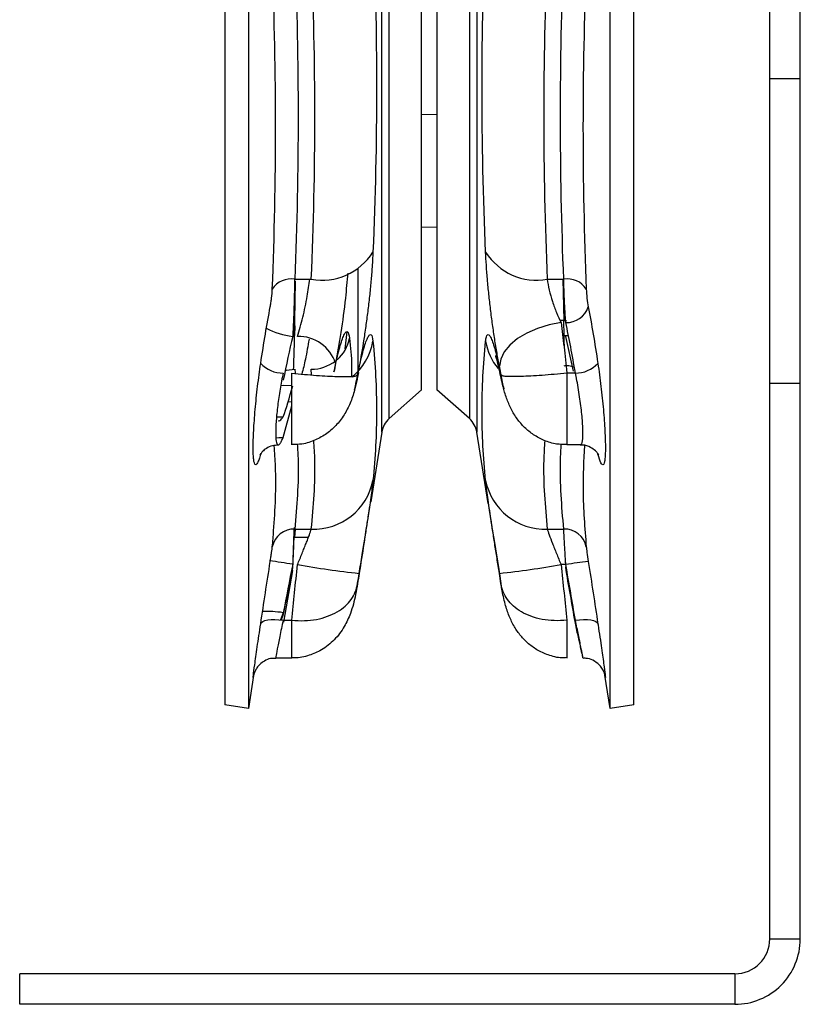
# Model space of a CAD drawing. Header units: inches. Extents: x 170 to 284, y 215 to 248.
# Tile 408 of 656: x 206.8207 to 206.8928, y 224.3753 to 224.4662. Entities that reach past the tile are written whole.
import ezdxf

# ---------------------------------------------------------------- set-up
doc = ezdxf.new("R2010")
doc.units = ezdxf.units.IN
doc.header["$LTSCALE"] = 0.25
doc.header["$MEASUREMENT"] = 0
doc.layers.add('RH FRONT OF HOOD', color=7, linetype='Continuous')

msp = doc.modelspace()

# ---------------------------------------------------------------- linework, layer by layer
at = {"layer": 'RH FRONT OF HOOD'}
for p, q in [((206.8418089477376, 224.6022797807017), (206.8418089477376, 224.4025572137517)), ((206.8752090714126, 224.4089808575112), (206.8752090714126, 224.6022797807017)), ((206.8396320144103, 224.601934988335), (206.8396320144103, 224.4093034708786)), ((206.8773860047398, 224.4029020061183), (206.8773860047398, 224.601934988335)), ((206.8541199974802, 224.4328652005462), (206.8541199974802, 224.5767534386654)), ((206.86289802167, 224.5767534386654), (206.86289802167, 224.4280835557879)), ((206.8548041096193, 224.4340361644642), (206.8548041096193, 224.5755019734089)), ((206.8622139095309, 224.575501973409), (206.8622139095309, 224.4293350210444)), ((206.8577988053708, 224.436530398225), (206.8577988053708, 224.5728362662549)), ((206.8592192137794, 224.5728362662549), (206.8592192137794, 224.4320007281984)), ((206.8899424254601, 224.4607154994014), (206.8899424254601, 224.5125863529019)), ((206.8927568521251, 224.4607154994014), (206.8927568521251, 224.5125863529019)), ((206.8899424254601, 224.4325664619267), (206.8899424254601, 224.4607154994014)), ((206.8927568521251, 224.4607154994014), (206.8899424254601, 224.4607154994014)), ((206.8927568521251, 224.4325664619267), (206.8927568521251, 224.4607154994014)), ((206.8577988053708, 224.4574431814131), (206.8592192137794, 224.4574183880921)), ((206.8592192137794, 224.4470084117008), (206.8577988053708, 224.4469836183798)), ((206.8519430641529, 224.4337144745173), (206.8519430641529, 224.4431472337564)), ((206.8460968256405, 224.4422016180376), (206.8476158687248, 224.4422016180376)), ((206.8460968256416, 224.4383800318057), (206.8461748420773, 224.442025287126)), ((206.8694021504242, 224.4422016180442), (206.8709211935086, 224.4422016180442)), ((206.8708394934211, 224.4422016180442), (206.8709211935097, 224.4383800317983)), ((206.8709211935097, 224.4383800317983), (206.8705861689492, 224.4383800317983)), ((206.8708920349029, 224.438366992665), (206.8709211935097, 224.4370030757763)), ((206.8709211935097, 224.4383800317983), (206.8711770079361, 224.4383818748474)), ((206.8460968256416, 224.4370030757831), (206.8461163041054, 224.4379131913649)), ((206.850746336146, 224.4357830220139), (206.8509239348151, 224.4373542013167)), ((206.8577988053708, 224.4320007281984), (206.8577988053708, 224.436530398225)), ((206.8718112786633, 224.4337086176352), (206.8711101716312, 224.4369269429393)), ((206.8460968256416, 224.4338881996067), (206.8461138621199, 224.4335284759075)), ((206.8476431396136, 224.43336421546), (206.847615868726, 224.4338881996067)), ((206.8548041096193, 224.4293350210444), (206.8548041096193, 224.4340361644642)), ((206.8649795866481, 224.4340515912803), (206.8650338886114, 224.4335611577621)), ((206.8458092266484, 224.4269027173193), (206.8458092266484, 224.4335428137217)), ((206.8518504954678, 224.4329881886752), (206.8517014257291, 224.4323334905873)), ((206.8519815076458, 224.4335788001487), (206.8517116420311, 224.4323673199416)), ((206.8519430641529, 224.4333941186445), (206.8519877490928, 224.4335786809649)), ((206.8653073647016, 224.4323536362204), (206.8651675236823, 224.4329881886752)), ((206.8719940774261, 224.4335428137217), (206.8712087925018, 224.4335428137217)), ((206.8712087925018, 224.4335428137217), (206.8712087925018, 224.4269027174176)), ((206.8541199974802, 224.4280835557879), (206.8541199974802, 224.4328652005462)), ((206.8577988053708, 224.4320007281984), (206.8548041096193, 224.4293350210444)), ((206.8622139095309, 224.4293350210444), (206.8592192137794, 224.4320007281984)), ((206.8899424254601, 224.3812964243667), (206.8899424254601, 224.4325664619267)), ((206.8927568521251, 224.4325664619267), (206.8899424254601, 224.4325664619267)), ((206.8927568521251, 224.3812964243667), (206.8927568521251, 224.4325664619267)), ((206.845023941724, 224.4276048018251), (206.8458092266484, 224.4305193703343)), ((206.844407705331, 224.4295104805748), (206.845023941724, 224.4295046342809)), ((206.8541199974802, 224.4280835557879), (206.8531009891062, 224.421649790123)), ((206.8639405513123, 224.4215012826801), (206.86289802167, 224.4280835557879)), ((206.8724436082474, 224.4269027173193), (206.8712087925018, 224.4269027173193)), ((206.8460968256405, 224.4191324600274), (206.8476158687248, 224.4191324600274)), ((206.8460968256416, 224.418360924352), (206.8461455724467, 224.4191324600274)), ((206.8473482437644, 224.418360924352), (206.8460968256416, 224.418360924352)), ((206.8694021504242, 224.4191324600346), (206.8709211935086, 224.4191324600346)), ((206.8711101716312, 224.4158544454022), (206.8706731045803, 224.4158544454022)), ((206.8710876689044, 224.4156627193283), (206.8711101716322, 224.4153108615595)), ((206.8710901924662, 224.4160540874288), (206.8711101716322, 224.4155482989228)), ((206.845069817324, 224.4105480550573), (206.8459078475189, 224.4153108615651)), ((206.845023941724, 224.4114177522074), (206.8447775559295, 224.4107506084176)), ((206.845023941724, 224.4107288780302), (206.8458092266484, 224.4107288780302)), ((206.8458092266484, 224.4072322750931), (206.8458092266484, 224.4107288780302)), ((206.8712087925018, 224.4107288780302), (206.8712087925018, 224.4072322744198)), ((206.8396320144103, 224.4093034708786), (206.8396320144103, 224.4029020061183)), ((206.8752090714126, 224.4025572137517), (206.8752090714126, 224.4089808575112)), ((206.8458092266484, 224.4072322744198), (206.8443428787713, 224.4072322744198)), ((206.8422921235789, 224.4056078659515), (206.8418089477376, 224.4025572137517)), ((206.8752090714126, 224.4025572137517), (206.874719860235, 224.4056459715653)), ((206.8418089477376, 224.4025572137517), (206.8396320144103, 224.4029020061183)), ((206.8773860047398, 224.4029020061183), (206.8752090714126, 224.4025572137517)), ((206.8899424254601, 224.3812964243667), (206.8927568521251, 224.3812964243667)), ((206.8867210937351, 224.3780750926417), (206.8207007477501, 224.3780750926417)), ((206.8207007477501, 224.3752606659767), (206.8207007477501, 224.3780750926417)), ((206.8867210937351, 224.3780750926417), (206.8867210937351, 224.3752606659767)), ((206.8867210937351, 224.3752606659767), (206.8207007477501, 224.3752606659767))]:
    msp.add_line(p, q, dxfattribs=at)
at = {"layer": 'RH FRONT OF HOOD', "flags": 128}
for points in [[(206.8706731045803, 224.4381955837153), (206.8695691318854, 224.4379899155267), (206.8685070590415, 224.4376661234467), (206.8675271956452, 224.4372364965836), (206.8666667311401, 224.4367173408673), (206.8659583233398, 224.4361283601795), (206.8654288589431, 224.4354919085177), (206.8650984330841, 224.4348321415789), (206.8649795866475, 224.4341740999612)], [(206.8709211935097, 224.4370030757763), (206.8712914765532, 224.4369920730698), (206.871353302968, 224.4369861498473)], [(206.8452237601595, 224.4337942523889), (206.8453383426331, 224.4338162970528), (206.8460968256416, 224.4338881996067)], [(206.8447943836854, 224.4323938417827), (206.8450902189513, 224.4324064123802), (206.8457647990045, 224.4323804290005)], [(206.845444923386, 224.4309035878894), (206.8455086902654, 224.4309053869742), (206.8458092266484, 224.4308952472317)], [(206.8443457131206, 224.4275552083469), (206.844634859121, 224.4276011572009), (206.845023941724, 224.4276048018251)], [(206.8429474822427, 224.4103983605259), (206.8430098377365, 224.4105116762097), (206.8431432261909, 224.4106094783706), (206.8433429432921, 224.4106883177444), (206.8436019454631, 224.4107454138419), (206.8439110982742, 224.410778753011), (206.8442594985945, 224.4107871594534), (206.844634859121, 224.4107703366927), (206.845023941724, 224.4107288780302)], [(206.8719940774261, 224.4107288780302), (206.8723831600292, 224.4107703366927), (206.8727585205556, 224.4107871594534), (206.873106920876, 224.410778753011), (206.8734160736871, 224.4107454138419), (206.873675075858, 224.4106883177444), (206.8738747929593, 224.4106094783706), (206.8740081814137, 224.4105116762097), (206.8740705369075, 224.4103983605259)]]:
    msp.add_lwpolyline(points, dxfattribs=at)
at = {"layer": 'RH FRONT OF HOOD'}
for centre, radius, start, end in [((206.8486031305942, 224.4476709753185), 0.005557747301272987, 259.7678448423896, 327.8644473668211), ((206.8684148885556, 224.4476709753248), 0.005557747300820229, 212.1355526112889, 280.2321551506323), ((206.8457428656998, 224.4401987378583), 0.002033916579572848, 79.97785822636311, 147.87478707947), ((206.8712751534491, 224.440198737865), 0.00203391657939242, 32.12521289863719, 100.0221417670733), ((206.8711465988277, 224.4403566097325), 0.002161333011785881, 269.0342888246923, 340.7131687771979), ((206.8467517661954, 224.4439289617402), 0.007052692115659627, 242.2232566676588, 263.1275722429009), ((206.8464174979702, 224.4332984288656), 0.003629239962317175, 18.3848661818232, 91.14596991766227), ((206.8478493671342, 224.4373210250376), 0.003331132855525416, 310.1674936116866, 350.256911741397), ((206.8479660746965, 224.4373982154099), 0.005423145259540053, 308.6780998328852, 350.1567559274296), ((206.8689401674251, 224.4373506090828), 0.005304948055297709, 189.5430241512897, 219.7176621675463), ((206.8449826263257, 224.4363275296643), 0.002785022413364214, 223.0510267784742, 270.8500056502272), ((206.847576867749, 224.4376385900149), 0.003750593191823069, 270.5958075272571, 307.1304632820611), ((206.8720353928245, 224.4363275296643), 0.002785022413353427, 269.1499943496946, 316.9489732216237), ((206.8562132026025, 224.4277520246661), 0.002119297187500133, 131.6736509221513, 171.0000000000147), ((206.8608048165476, 224.4277520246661), 0.002119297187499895, 8.999999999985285, 48.32634907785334), ((206.847842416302, 224.4246977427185), 0.005569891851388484, 267.6689311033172, 348.9684047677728), ((206.8691756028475, 224.4246977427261), 0.005569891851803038, 191.0315952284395, 272.3310688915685), ((206.846016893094, 224.4170995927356), 0.002034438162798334, 87.74828414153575, 168.9216255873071), ((206.8710011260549, 224.4170995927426), 0.002034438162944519, 11.07837440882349, 92.25171585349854), ((206.806578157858, 224.165059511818), 0.2538926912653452, 81.08861235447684, 81.57669468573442), ((206.863172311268, 224.5131961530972), 0.09878547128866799, 260.1922475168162, 263.5285763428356), ((206.8538457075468, 224.5131961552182), 0.09878547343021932, 276.4714237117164, 279.8077524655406), ((206.8773648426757, 224.379190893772), 0.03719323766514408, 96.45010497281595, 99.68125514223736), ((206.8433263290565, 224.3994108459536), 0.01212632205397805, 81.9524993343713, 91.1723797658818), ((206.8867210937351, 224.3812964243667), 0.006035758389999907, 270, 3.256887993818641e-12), ((206.8867210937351, 224.3812964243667), 0.003221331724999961, 270, 0)]:
    msp.add_arc(centre, radius, start, end, dxfattribs=at)
for points, knots in [([(206.8533093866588, 224.4751129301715), (206.8535268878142, 224.4700394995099), (206.8536399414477, 224.464966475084), (206.8536399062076, 224.4548323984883), (206.8535268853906, 224.4497711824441), (206.8533093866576, 224.444714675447)], [0, 0, 0, 0, 0.5, 0.5, 1, 1, 1, 1]), ([(206.8637086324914, 224.4447146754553), (206.863491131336, 224.4497712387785), (206.8633780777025, 224.4548347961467), (206.8633781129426, 224.4649688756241), (206.8634911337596, 224.4700395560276), (206.8637086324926, 224.4751129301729)], [0, 0, 0, 0, 0.5, 0.5, 1, 1, 1, 1]), ([(206.8440203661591, 224.4412803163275), (206.8442183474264, 224.4462711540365), (206.8443207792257, 224.4512628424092), (206.8443207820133, 224.4612441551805), (206.8442183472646, 224.4662332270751), (206.8440203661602, 224.4712189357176)], [0, 0, 0, 0, 0.5, 0.5, 1, 1, 1, 1]), ([(206.872997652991, 224.4712189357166), (206.8727996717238, 224.4662332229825), (206.8726972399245, 224.4612443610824), (206.8726972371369, 224.4512630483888), (206.8727996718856, 224.4462711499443), (206.87299765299, 224.4412803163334)], [0, 0, 0, 0, 0.5, 0.5, 1, 1, 1, 1]), ([(206.8533093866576, 224.444714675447), (206.8532923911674, 224.444319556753), (206.8532694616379, 224.4439078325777), (206.8532119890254, 224.4430513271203), (206.853177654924, 224.4426103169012), (206.853099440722, 224.4417164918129), (206.8530554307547, 224.4412617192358), (206.852957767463, 224.4403362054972), (206.8529037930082, 224.4398633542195), (206.852789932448, 224.4389326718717), (206.8527296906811, 224.438471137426), (206.8526028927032, 224.4375556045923), (206.8525357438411, 224.4370978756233), (206.8523294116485, 224.4357672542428), (206.8521864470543, 224.4349401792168), (206.852038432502, 224.4341740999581)], [0, 0, 0, 0, 0.1249999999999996, 0.1249999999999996, 0.2499999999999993, 0.2499999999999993, 0.3749999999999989, 0.3749999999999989, 0.4999999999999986, 0.4999999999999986, 0.6249999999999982, 0.6249999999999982, 0.7499999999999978, 0.7499999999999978, 1, 1, 1, 1]), ([(206.8649795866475, 224.4341740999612), (206.8649056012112, 224.4345570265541), (206.8648324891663, 224.4349576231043), (206.8646880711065, 224.4357938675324), (206.8646169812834, 224.4362286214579), (206.8644803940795, 224.4371105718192), (206.8644144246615, 224.437560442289), (206.8642873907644, 224.4384781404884), (206.8642259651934, 224.4389492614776), (206.8641121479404, 224.4398811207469), (206.8640593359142, 224.4403445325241), (206.8639621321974, 224.4412663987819), (206.8639174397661, 224.4417284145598), (206.8637995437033, 224.443079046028), (206.8637426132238, 224.4439246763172), (206.8637086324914, 224.4447146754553)], [0, 0, 0, 0, 0.1249999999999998, 0.1249999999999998, 0.2499999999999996, 0.2499999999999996, 0.3749999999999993, 0.3749999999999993, 0.4999999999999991, 0.4999999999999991, 0.6249999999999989, 0.6249999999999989, 0.7499999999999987, 0.7499999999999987, 1, 1, 1, 1]), ([(206.8460778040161, 224.4422010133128), (206.8460674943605, 224.4416847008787), (206.8460446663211, 224.4405414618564), (206.8459839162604, 224.4386387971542), (206.8459331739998, 224.4374968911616), (206.8459078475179, 224.4369269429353)], [0, 0, 0, 0, 0.2920380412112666, 0.646641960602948, 1, 1, 1, 1]), ([(206.8463449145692, 224.4369269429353), (206.84650994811, 224.4374967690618), (206.8468392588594, 224.4386338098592), (206.8472518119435, 224.4405331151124), (206.8474116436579, 224.4416853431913), (206.8474832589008, 224.4422016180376)], [0, 0, 0, 0, 0.3566958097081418, 0.7117569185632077, 1, 1, 1, 1]), ([(206.8509789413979, 224.4427714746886), (206.8509135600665, 224.4420083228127), (206.8507606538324, 224.4402235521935), (206.8503571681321, 224.4372156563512), (206.8500266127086, 224.4353666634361), (206.8498614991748, 224.4344430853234)], [0, 0, 0, 0, 0.272130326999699, 0.6364266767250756, 0.9999999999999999, 0.9999999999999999, 0.9999999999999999, 0.9999999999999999]), ([(206.8694021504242, 224.4422016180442), (206.8694376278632, 224.4418895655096), (206.8694976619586, 224.4415576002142), (206.8696613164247, 224.4408564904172), (206.8697622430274, 224.4405000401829), (206.869934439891, 224.4399700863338), (206.8699957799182, 224.4397930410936), (206.8701217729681, 224.4394497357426), (206.8701868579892, 224.4392820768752), (206.8703879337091, 224.4387906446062), (206.870529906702, 224.4384784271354), (206.8706731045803, 224.4381955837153)], [0, 0, 0, 0, 0.2499999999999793, 0.2499999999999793, 0.4999999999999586, 0.4999999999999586, 0.6249999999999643, 0.6249999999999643, 0.7499999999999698, 0.7499999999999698, 1, 1, 1, 1]), ([(206.8711101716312, 224.4381955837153), (206.8710872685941, 224.438487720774), (206.8710649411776, 224.4388107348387), (206.8710340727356, 224.4393143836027), (206.8710242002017, 224.4394855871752), (206.8710053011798, 224.4398346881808), (206.870996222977, 224.4400138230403), (206.8709794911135, 224.4403679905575), (206.870971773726, 224.4405440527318), (206.8709576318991, 224.4408941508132), (206.870951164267, 224.4410695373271), (206.8709341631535, 224.4415820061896), (206.8709260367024, 224.4419025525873), (206.8709211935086, 224.4422016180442)], [0, 0, 0, 0, 0.2500000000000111, 0.2500000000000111, 0.3750000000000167, 0.3750000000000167, 0.5000000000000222, 0.5000000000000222, 0.6250000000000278, 0.6250000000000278, 0.7500000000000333, 0.7500000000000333, 1, 1, 1, 1]), ([(206.8438313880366, 224.4396427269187), (206.8438541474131, 224.4397615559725), (206.8438758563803, 224.4398897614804), (206.8439171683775, 224.4401647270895), (206.8439362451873, 224.4403083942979), (206.8439865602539, 224.4407420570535), (206.844010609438, 224.4410343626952), (206.8440203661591, 224.4412803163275)], [0, 0, 0, 0, 0.2499999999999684, 0.2499999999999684, 0.4999999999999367, 0.4999999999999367, 1, 1, 1, 1]), ([(206.87299765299, 224.4412803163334), (206.8730074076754, 224.4410344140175), (206.8730311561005, 224.4407451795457), (206.8730982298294, 224.4401660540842), (206.8731411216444, 224.4398803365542), (206.8731866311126, 224.4396427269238)], [0, 0, 0, 0, 0.5, 0.5, 1, 1, 1, 1]), ([(206.8459845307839, 224.4338755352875), (206.8459958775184, 224.4341857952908), (206.8460301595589, 224.4351231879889), (206.8460728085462, 224.436758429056), (206.8460888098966, 224.4378388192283), (206.8460968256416, 224.4383800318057)], [0, 0, 0, 0, 0.1980097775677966, 0.598249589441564, 1, 1, 1, 1]), ([(206.8706731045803, 224.4381955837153), (206.870764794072, 224.4374826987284), (206.8708553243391, 224.4367375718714), (206.8710342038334, 224.4351836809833), (206.8711226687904, 224.4343734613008), (206.8712087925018, 224.4335428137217)], [0, 0, 0, 0, 0.5, 0.5, 1, 1, 1, 1]), ([(206.8474098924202, 224.436663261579), (206.8473057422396, 224.4360453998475), (206.8471237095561, 224.4349655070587), (206.8468603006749, 224.4338991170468), (206.8467476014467, 224.4334428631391)], [0, 0, 0, 0, 0.5721509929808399, 1, 1, 1, 1]), ([(206.8498614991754, 224.4343210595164), (206.8499353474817, 224.4346671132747), (206.8500083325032, 224.434987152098), (206.8501525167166, 224.4355756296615), (206.85022350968, 224.4358428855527), (206.8503599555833, 224.4363125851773), (206.8504258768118, 224.4365169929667), (206.8505528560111, 224.4368644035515), (206.8506142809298, 224.4370078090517), (206.8507281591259, 224.4372231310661), (206.8507810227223, 224.4372964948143), (206.8508783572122, 224.4373751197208), (206.8509231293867, 224.4373800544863), (206.8510412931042, 224.4372888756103), (206.8510983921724, 224.4370923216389), (206.8511324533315, 224.4367572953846)], [0, 0, 0, 0, 0.1250000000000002, 0.1250000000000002, 0.2500000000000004, 0.2500000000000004, 0.3750000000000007, 0.3750000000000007, 0.5000000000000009, 0.5000000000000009, 0.6250000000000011, 0.6250000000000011, 0.7500000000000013, 0.7500000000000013, 1, 1, 1, 1]), ([(206.8511324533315, 224.4367572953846), (206.8512325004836, 224.4359160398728), (206.8513724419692, 224.434739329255), (206.8513315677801, 224.4335694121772), (206.8513199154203, 224.4332358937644)], [0, 0, 0, 0, 0.7149213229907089, 1, 1, 1, 1]), ([(206.8520384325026, 224.434051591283), (206.852112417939, 224.4343982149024), (206.8521855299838, 224.4347186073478), (206.8523299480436, 224.4353073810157), (206.8524010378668, 224.4355745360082), (206.8525376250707, 224.4360435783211), (206.8526035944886, 224.436247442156), (206.8527306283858, 224.4365934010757), (206.8527920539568, 224.4367358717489), (206.8529058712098, 224.4369490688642), (206.852958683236, 224.4370212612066), (206.8530558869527, 224.4370974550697), (206.8531005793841, 224.4371011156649), (206.8532184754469, 224.4370063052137), (206.8532754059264, 224.4368075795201), (206.8533093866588, 224.4364711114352)], [0, 0, 0, 0, 0.124999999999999, 0.124999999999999, 0.2499999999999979, 0.2499999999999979, 0.3749999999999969, 0.3749999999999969, 0.4999999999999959, 0.4999999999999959, 0.6249999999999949, 0.6249999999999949, 0.7499999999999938, 0.7499999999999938, 1, 1, 1, 1]), ([(206.8637086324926, 224.4364711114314), (206.8637256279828, 224.4366393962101), (206.8637485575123, 224.4367736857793), (206.8638060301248, 224.4369746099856), (206.8638403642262, 224.437039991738), (206.8639185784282, 224.4371011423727), (206.8639625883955, 224.4370973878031), (206.8640602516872, 224.4370202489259), (206.8641142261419, 224.4369458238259), (206.8642280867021, 224.4367312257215), (206.864288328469, 224.4365910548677), (206.864415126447, 224.4362453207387), (206.8644822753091, 224.4360376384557), (206.8646886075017, 224.4353275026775), (206.8648315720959, 224.4347450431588), (206.8649795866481, 224.4340515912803)], [0, 0, 0, 0, 0.1249999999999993, 0.1249999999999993, 0.2499999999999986, 0.2499999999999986, 0.3749999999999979, 0.3749999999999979, 0.4999999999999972, 0.4999999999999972, 0.6249999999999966, 0.6249999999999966, 0.7499999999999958, 0.7499999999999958, 1, 1, 1, 1]), ([(206.8709211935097, 224.4370030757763), (206.8709244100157, 224.4368364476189), (206.8709314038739, 224.4364741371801), (206.870948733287, 224.4360355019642), (206.8709580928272, 224.435798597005)], [0, 0, 0, 0, 0.4599043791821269, 1, 1, 1, 1]), ([(206.8533093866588, 224.4364711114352), (206.8535268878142, 224.4343174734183), (206.8536399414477, 224.4321687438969), (206.8536399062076, 224.4278884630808), (206.8535268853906, 224.4257568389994), (206.8533093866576, 224.4236319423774)], [0, 0, 0, 0, 0.5, 0.5, 1, 1, 1, 1]), ([(206.8637086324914, 224.4236319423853), (206.863491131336, 224.4257568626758), (206.8633780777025, 224.4278894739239), (206.8633781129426, 224.4321697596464), (206.8634911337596, 224.4343174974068), (206.8637086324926, 224.4364711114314)], [0, 0, 0, 0, 0.5, 0.5, 1, 1, 1, 1]), ([(206.8650373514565, 224.4335292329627), (206.8649688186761, 224.4338418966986), (206.8648342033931, 224.4344560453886), (206.8646955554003, 224.4349695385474), (206.8646092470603, 224.4352042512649), (206.8646307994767, 224.4351532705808), (206.8646323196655, 224.4351496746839)], [0, 0, 0, 0, 0.3524983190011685, 0.6923936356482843, 0.978303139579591, 0.9999999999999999, 0.9999999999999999, 0.9999999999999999, 0.9999999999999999]), ([(206.8429474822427, 224.4260636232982), (206.8428955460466, 224.4258798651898), (206.8428453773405, 224.4257197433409), (206.8427504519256, 224.4254521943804), (206.8427054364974, 224.4253437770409), (206.8426201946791, 224.4251779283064), (206.8425796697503, 224.4251204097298), (206.8425055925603, 224.4250611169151), (206.8424719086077, 224.4250586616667), (206.8424110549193, 224.4251075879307), (206.8423837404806, 224.4251594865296), (206.8423365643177, 224.4253179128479), (206.8423169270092, 224.4254231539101), (206.8422852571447, 224.4256843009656), (206.842273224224, 224.4258402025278), (206.8422570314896, 224.4262048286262), (206.8422530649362, 224.4264097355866), (206.8422531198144, 224.4268602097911), (206.8422571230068, 224.4271062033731), (206.8422732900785, 224.4276406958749), (206.8422854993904, 224.4279283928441), (206.8423173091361, 224.4285266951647), (206.8423369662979, 224.428839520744), (206.8423839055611, 224.4294926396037), (206.842411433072, 224.429835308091), (206.8424725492, 224.4305263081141), (206.8425062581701, 224.4308767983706), (206.8425800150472, 224.4315876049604), (206.8426204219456, 224.431950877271), (206.842749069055, 224.4330329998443), (206.8428436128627, 224.4337379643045), (206.8429474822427, 224.4344263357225)], [0, 0, 0, 0, 0.0624999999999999, 0.0624999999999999, 0.1249999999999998, 0.1249999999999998, 0.1874999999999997, 0.1874999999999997, 0.2499999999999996, 0.2499999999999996, 0.3124999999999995, 0.3124999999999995, 0.3749999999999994, 0.3749999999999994, 0.4374999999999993, 0.4374999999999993, 0.4999999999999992, 0.4999999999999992, 0.5624999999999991, 0.5624999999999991, 0.624999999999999, 0.624999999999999, 0.6874999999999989, 0.6874999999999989, 0.7499999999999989, 0.7499999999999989, 0.8124999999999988, 0.8124999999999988, 0.8749999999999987, 0.8749999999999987, 1, 1, 1, 1]), ([(206.870953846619, 224.4342083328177), (206.8711037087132, 224.434227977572), (206.8714206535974, 224.4342695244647), (206.8717247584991, 224.4341693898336), (206.8718850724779, 224.4341166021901)], [0, 0, 0, 0, 0.4728332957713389, 0.9999999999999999, 0.9999999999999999, 0.9999999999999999, 0.9999999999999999]), ([(206.8740705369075, 224.4344263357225), (206.8741224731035, 224.4340821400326), (206.8741726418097, 224.4337294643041), (206.8742675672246, 224.4330222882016), (206.8743125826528, 224.4326661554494), (206.8743978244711, 224.4319487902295), (206.8744383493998, 224.4315845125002), (206.8745124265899, 224.4308701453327), (206.8745461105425, 224.4305194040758), (206.8746069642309, 224.4298306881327), (206.8746342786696, 224.4294906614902), (206.8746814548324, 224.4288336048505), (206.874701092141, 224.4285202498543), (206.8747327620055, 224.4279230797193), (206.8747447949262, 224.427639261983), (206.8747609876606, 224.4271024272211), (206.874764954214, 224.4268552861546), (206.8747648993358, 224.4264053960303), (206.8747608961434, 224.4262020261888), (206.8747447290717, 224.4258394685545), (206.8747325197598, 224.4256815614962), (206.8747007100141, 224.4254207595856), (206.8746810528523, 224.4253162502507), (206.8746341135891, 224.4251592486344), (206.8746065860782, 224.4251069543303), (206.8745454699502, 224.425058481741), (206.87451176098, 224.4250614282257), (206.8744380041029, 224.425120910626), (206.8743975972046, 224.4251782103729), (206.8742689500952, 224.4254289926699), (206.8741744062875, 224.4256961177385), (206.8740705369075, 224.4260636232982)], [0, 0, 0, 0, 0.06249999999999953, 0.06249999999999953, 0.1249999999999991, 0.1249999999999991, 0.1874999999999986, 0.1874999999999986, 0.2499999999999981, 0.2499999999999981, 0.3124999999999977, 0.3124999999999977, 0.3749999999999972, 0.3749999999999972, 0.4374999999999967, 0.4374999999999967, 0.4999999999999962, 0.4999999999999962, 0.5624999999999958, 0.5624999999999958, 0.6249999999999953, 0.6249999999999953, 0.6874999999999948, 0.6874999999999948, 0.7499999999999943, 0.7499999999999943, 0.8124999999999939, 0.8124999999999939, 0.8749999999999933, 0.8749999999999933, 1, 1, 1, 1]), ([(206.845023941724, 224.4335428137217), (206.8449205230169, 224.4330573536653), (206.8448262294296, 224.4325595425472), (206.8446977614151, 224.4317944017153), (206.844657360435, 224.4315372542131), (206.844583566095, 224.4310337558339), (206.8445498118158, 224.4307853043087), (206.8444885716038, 224.4302951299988), (206.844460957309, 224.4300518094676), (206.8444138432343, 224.4295877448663), (206.8443941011, 224.4293653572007), (206.8443621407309, 224.4289398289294), (206.8443498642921, 224.4287350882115), (206.8443336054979, 224.4283545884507), (206.8443295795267, 224.428179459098), (206.8443294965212, 224.4276983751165), (206.8443459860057, 224.4274351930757), (206.8444096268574, 224.4270635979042), (206.8444576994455, 224.426949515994), (206.8445491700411, 224.4268971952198), (206.844582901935, 224.4268988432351), (206.8446570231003, 224.4269405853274), (206.8446975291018, 224.426981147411), (206.8447826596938, 224.4270980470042), (206.8448275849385, 224.4271744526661), (206.8449222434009, 224.4273628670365), (206.8449722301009, 224.4274755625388), (206.845023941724, 224.4276048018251)], [0, 0, 0, 0, 0.1249999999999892, 0.1249999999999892, 0.1874999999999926, 0.1874999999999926, 0.2499999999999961, 0.2499999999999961, 0.3124999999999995, 0.3124999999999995, 0.3750000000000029, 0.3750000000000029, 0.4375000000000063, 0.4375000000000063, 0.5000000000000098, 0.5000000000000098, 0.6250000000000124, 0.6250000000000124, 0.750000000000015, 0.750000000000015, 0.8125000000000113, 0.8125000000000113, 0.8750000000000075, 0.8750000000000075, 0.9375000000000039, 0.9375000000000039, 1, 1, 1, 1]), ([(206.8458092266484, 224.4335428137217), (206.846199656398, 224.4334969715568), (206.8465908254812, 224.4334557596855), (206.8473604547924, 224.4333832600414), (206.8477341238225, 224.4333523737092), (206.8484558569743, 224.4332999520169), (206.8488007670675, 224.433278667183), (206.8494451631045, 224.4332449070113), (206.8497407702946, 224.4332325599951), (206.8505533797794, 224.4332066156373), (206.8509931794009, 224.4332029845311), (206.8514594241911, 224.4332274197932), (206.8515845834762, 224.4332406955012), (206.8517771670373, 224.4332875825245), (206.8518440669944, 224.4333205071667), (206.8518893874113, 224.4333780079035)], [0, 0, 0, 0, 0.1250000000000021, 0.1250000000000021, 0.2500000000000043, 0.2500000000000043, 0.3750000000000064, 0.3750000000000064, 0.5000000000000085, 0.5000000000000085, 0.7500000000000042, 0.7500000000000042, 0.8750000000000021, 0.8750000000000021, 1, 1, 1, 1]), ([(206.8516839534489, 224.4323370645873), (206.8517647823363, 224.4326737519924), (206.8518473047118, 224.4330174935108), (206.8518885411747, 224.4333707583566), (206.8518893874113, 224.4333780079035)], [0, 0, 0, 0, 0.9794784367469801, 1, 1, 1, 1]), ([(206.8653047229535, 224.4324024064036), (206.8652502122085, 224.4326154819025), (206.865158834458, 224.4329726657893), (206.8650710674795, 224.4333912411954), (206.8650356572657, 224.4335601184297)], [0, 0, 0, 0, 0.5965428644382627, 1, 1, 1, 1]), ([(206.8712087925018, 224.4335428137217), (206.8708183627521, 224.4334969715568), (206.870427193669, 224.4334557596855), (206.8696575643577, 224.4333832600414), (206.8692838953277, 224.4333523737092), (206.8685621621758, 224.4332999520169), (206.8682172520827, 224.433278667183), (206.8675728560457, 224.4332449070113), (206.8672772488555, 224.4332325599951), (206.8664646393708, 224.4332066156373), (206.8660248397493, 224.4332029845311), (206.8655585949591, 224.4332274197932), (206.865433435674, 224.4332406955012), (206.8652408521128, 224.4332875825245), (206.8651739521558, 224.4333205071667), (206.8651286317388, 224.4333780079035)], [0, 0, 0, 0, 0.1249999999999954, 0.1249999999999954, 0.2499999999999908, 0.2499999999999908, 0.3749999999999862, 0.3749999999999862, 0.4999999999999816, 0.4999999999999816, 0.7499999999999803, 0.7499999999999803, 0.8749999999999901, 0.8749999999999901, 1, 1, 1, 1]), ([(206.8651286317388, 224.4333780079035), (206.8651294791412, 224.4333707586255), (206.8651811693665, 224.4329285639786), (206.8652845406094, 224.4324982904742), (206.8653862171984, 224.4320750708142)], [0, 0, 0, 0, 0.01639386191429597, 1, 1, 1, 1]), ([(206.8724442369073, 224.4269742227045), (206.872479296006, 224.4269574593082), (206.8725956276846, 224.4269018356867), (206.8726852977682, 224.4274179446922), (206.8726981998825, 224.4284425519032), (206.872587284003, 224.4298897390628), (206.8723701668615, 224.4315555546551), (206.8721485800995, 224.4328067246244), (206.8720147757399, 224.4334442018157), (206.8719940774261, 224.4335428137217)], [0, 0, 0, 0, 0.07720083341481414, 0.256164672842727, 0.4332664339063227, 0.6098561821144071, 0.7874257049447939, 0.9671166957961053, 0.9999999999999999, 0.9999999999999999, 0.9999999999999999, 0.9999999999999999]), ([(206.8517014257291, 224.4323334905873), (206.8516842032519, 224.4322556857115), (206.8515820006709, 224.4317939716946), (206.851295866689, 224.4309205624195), (206.8507526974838, 224.4297908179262), (206.8500104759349, 224.4287754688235), (206.8490881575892, 224.4279367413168), (206.8479903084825, 224.4273150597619), (206.8468816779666, 224.4269427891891), (206.8461272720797, 224.4269437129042), (206.8458113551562, 224.4269440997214)], [0, 0, 0, 0, 0.03086789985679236, 0.1831780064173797, 0.3251142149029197, 0.4668070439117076, 0.6103320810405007, 0.7452670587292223, 0.8933273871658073, 1, 1, 1, 1]), ([(206.851605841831, 224.4319694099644), (206.8516091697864, 224.4319775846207), (206.8516561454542, 224.43209297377), (206.851670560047, 224.4322195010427), (206.8516839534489, 224.4323370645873)], [0, 0, 0, 0, 0.07084423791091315, 1, 1, 1, 1]), ([(206.8712069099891, 224.4269451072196), (206.8708912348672, 224.4269440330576), (206.87017335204, 224.4269415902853), (206.8691247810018, 224.4272811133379), (206.8681281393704, 224.4278102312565), (206.8672927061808, 224.428495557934), (206.8665955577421, 224.4293062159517), (206.8660370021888, 224.430225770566), (206.8656100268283, 224.431243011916), (206.8653914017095, 224.4319700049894), (206.8653110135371, 224.432336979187), (206.8653073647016, 224.4323536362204)], [0, 0, 0, 0, 0.1063178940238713, 0.2417795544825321, 0.3671586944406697, 0.4871176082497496, 0.6055718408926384, 0.7296782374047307, 0.8540043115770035, 0.9933732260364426, 1, 1, 1, 1]), ([(206.8445747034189, 224.4291453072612), (206.8446020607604, 224.4291359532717), (206.8446986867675, 224.4291029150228), (206.8448708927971, 224.4292941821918), (206.8450033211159, 224.4294762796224), (206.845023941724, 224.4295046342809)], [0, 0, 0, 0, 0.2500644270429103, 0.8832264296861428, 1, 1, 1, 1]), ([(206.8445802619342, 224.4268688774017), (206.8443920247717, 224.4268694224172), (206.8439895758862, 224.426870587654), (206.8434744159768, 224.4266126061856), (206.8431108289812, 224.4263053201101), (206.842930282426, 224.4260658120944), (206.8428662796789, 224.4259484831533), (206.8428668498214, 224.4259488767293), (206.8428671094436, 224.4259490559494)], [0, 0, 0, 0, 0.1908316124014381, 0.4079957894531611, 0.5905982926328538, 0.7441309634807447, 0.8834865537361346, 1, 1, 1, 1]), ([(206.8440203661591, 224.4174905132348), (206.8440629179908, 224.417985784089), (206.8442756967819, 224.4204623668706), (206.8444153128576, 224.4235778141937), (206.8442462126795, 224.4261901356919), (206.8442049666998, 224.4268273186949)], [0, 0, 0, 0, 0.1589568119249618, 0.7948573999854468, 1, 1, 1, 1]), ([(206.8463269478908, 224.4269668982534), (206.84635481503, 224.426472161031), (206.8465019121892, 224.42386068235), (206.8462781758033, 224.4212492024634), (206.8460968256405, 224.4191324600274)], [0, 0, 0, 0, 0.1894471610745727, 1, 1, 1, 1]), ([(206.8476158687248, 224.4191324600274), (206.8478113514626, 224.4212466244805), (206.8480636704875, 224.4239754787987), (206.8478896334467, 224.4267043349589), (206.8478504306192, 224.427319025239)], [0, 0, 0, 0, 0.7747443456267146, 0.9999999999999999, 0.9999999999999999, 0.9999999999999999, 0.9999999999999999]), ([(206.869166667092, 224.4273073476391), (206.8691279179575, 224.4266993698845), (206.8689542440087, 224.4239744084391), (206.8692063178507, 224.4212494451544), (206.8694021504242, 224.4191324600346)], [0, 0, 0, 0, 0.2231142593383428, 1, 1, 1, 1]), ([(206.8709211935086, 224.4191324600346), (206.870740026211, 224.4212468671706), (206.8705162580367, 224.423858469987), (206.8706633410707, 224.4264700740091), (206.8706913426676, 224.4269672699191)], [0, 0, 0, 0, 0.80962048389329, 1, 1, 1, 1]), ([(206.8741472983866, 224.4259570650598), (206.8741492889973, 224.4259530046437), (206.8741542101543, 224.4259429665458), (206.874074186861, 224.4260906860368), (206.8738425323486, 224.4263783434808), (206.8733801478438, 224.4267125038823), (206.8728613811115, 224.4269183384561), (206.8725326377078, 224.4268806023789), (206.8724507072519, 224.4268711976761)], [0, 0, 0, 0, 0.1126078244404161, 0.2783873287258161, 0.4467778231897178, 0.6618461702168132, 0.9157242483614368, 1, 1, 1, 1]), ([(206.8728230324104, 224.4268502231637), (206.8727586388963, 224.4254753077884), (206.8726127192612, 224.4223596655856), (206.8728596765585, 224.4192358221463), (206.87299765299, 224.4174905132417)], [0, 0, 0, 0, 0.4412943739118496, 1, 1, 1, 1]), ([(206.8533093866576, 224.4236319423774), (206.8532923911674, 224.423465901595), (206.8532694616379, 224.4232681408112), (206.8532119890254, 224.4228094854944), (206.853177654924, 224.4225503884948), (206.853099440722, 224.4219822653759), (206.8530554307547, 224.4216722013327), (206.852957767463, 224.4209993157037), (206.8529037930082, 224.4206344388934), (206.852789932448, 224.4198752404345), (206.8527296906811, 224.4194784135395), (206.8526028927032, 224.4186504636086), (206.8525357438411, 224.418215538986), (206.8523294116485, 224.4168871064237), (206.8521864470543, 224.4159764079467), (206.852038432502, 224.4150401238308)], [0, 0, 0, 0, 0.1250000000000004, 0.1250000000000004, 0.2500000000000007, 0.2500000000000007, 0.3750000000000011, 0.3750000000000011, 0.5000000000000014, 0.5000000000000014, 0.6250000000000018, 0.6250000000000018, 0.7500000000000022, 0.7500000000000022, 1, 1, 1, 1]), ([(206.8649795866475, 224.4150401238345), (206.8649056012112, 224.4155081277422), (206.8648324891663, 224.415972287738), (206.8646880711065, 224.416892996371), (206.8646169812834, 224.4173482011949), (206.8644803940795, 224.4182277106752), (206.8644144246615, 224.4186550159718), (206.8642873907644, 224.4194845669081), (206.8642259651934, 224.4198892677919), (206.8641121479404, 224.4206484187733), (206.8640593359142, 224.4210055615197), (206.8639621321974, 224.4216754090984), (206.8639174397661, 224.421990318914), (206.8637995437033, 224.4228473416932), (206.8637426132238, 224.4232999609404), (206.8637086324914, 224.4236319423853)], [0, 0, 0, 0, 0.1250000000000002, 0.1250000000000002, 0.2500000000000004, 0.2500000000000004, 0.3750000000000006, 0.3750000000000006, 0.5000000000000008, 0.5000000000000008, 0.625000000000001, 0.625000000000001, 0.7500000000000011, 0.7500000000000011, 1, 1, 1, 1]), ([(206.8520384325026, 224.4150310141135), (206.8521316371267, 224.4156157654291), (206.852388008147, 224.4172241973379), (206.8527834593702, 224.4196676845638), (206.8529962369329, 224.4209964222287), (206.8531008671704, 224.4216498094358)], [0, 0, 0, 0, 0.2250063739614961, 0.6189082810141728, 1, 1, 1, 1]), ([(206.8639421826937, 224.4215015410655), (206.8639841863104, 224.4212344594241), (206.8641155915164, 224.4203989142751), (206.8644854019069, 224.4181262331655), (206.8648150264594, 224.4160617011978), (206.8649795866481, 224.4150310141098)], [0, 0, 0, 0, 0.190463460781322, 0.595850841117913, 1, 1, 1, 1]), ([(206.8460357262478, 224.4192825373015), (206.8460186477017, 224.4188052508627), (206.8459820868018, 224.4177834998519), (206.8459336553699, 224.4165466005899), (206.8459078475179, 224.4158874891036)], [0, 0, 0, 0, 0.4671259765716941, 1, 1, 1, 1]), ([(206.8459078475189, 224.4155482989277), (206.8459221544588, 224.415908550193), (206.8459615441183, 224.4169003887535), (206.84601497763, 224.4182646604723), (206.8460419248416, 224.4189802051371), (206.8460529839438, 224.4192738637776)], [0, 0, 0, 0, 0.2516666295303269, 0.6928849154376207, 1, 1, 1, 1]), ([(206.8463449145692, 224.4158544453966), (206.8464881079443, 224.4162002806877), (206.8466272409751, 224.4165385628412), (206.8468292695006, 224.4170347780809), (206.8468954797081, 224.4171983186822), (206.8470213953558, 224.4175117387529), (206.8470816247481, 224.4176628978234), (206.8471962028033, 224.417953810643), (206.8472509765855, 224.4180946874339), (206.8473510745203, 224.4183569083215), (206.8473965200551, 224.4184785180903), (206.8475183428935, 224.4188143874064), (206.8475803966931, 224.4190006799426), (206.8476158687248, 224.4191324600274)], [0, 0, 0, 0, 0.2499999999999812, 0.2499999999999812, 0.3749999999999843, 0.3749999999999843, 0.4999999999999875, 0.4999999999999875, 0.6249999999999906, 0.6249999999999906, 0.7499999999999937, 0.7499999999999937, 1, 1, 1, 1]), ([(206.8694021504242, 224.4191324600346), (206.8694376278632, 224.4190006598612), (206.8694976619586, 224.418820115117), (206.8696613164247, 224.4183685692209), (206.8697622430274, 224.4181051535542), (206.869934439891, 224.4176678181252), (206.8699957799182, 224.4175138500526), (206.8701217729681, 224.4172002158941), (206.8701868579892, 224.417039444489), (206.8703879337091, 224.4165455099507), (206.870529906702, 224.4162002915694), (206.8706731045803, 224.4158544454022)], [0, 0, 0, 0, 0.2499999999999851, 0.2499999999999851, 0.4999999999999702, 0.4999999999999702, 0.6249999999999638, 0.6249999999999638, 0.7499999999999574, 0.7499999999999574, 1, 1, 1, 1]), ([(206.8711101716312, 224.4158544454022), (206.8710872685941, 224.4162116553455), (206.8710649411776, 224.416567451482), (206.8710340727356, 224.417070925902), (206.8710242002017, 224.4172340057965), (206.8710053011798, 224.4175506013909), (206.870996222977, 224.4177050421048), (206.8709794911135, 224.4179947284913), (206.870971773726, 224.4181310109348), (206.8709576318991, 224.4183865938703), (206.870951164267, 224.4185067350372), (206.8709341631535, 224.4188336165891), (206.8709260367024, 224.4190061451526), (206.8709211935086, 224.4191324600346)], [0, 0, 0, 0, 0.2500000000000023, 0.2500000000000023, 0.3750000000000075, 0.3750000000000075, 0.5000000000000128, 0.5000000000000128, 0.6250000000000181, 0.6250000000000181, 0.7500000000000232, 0.7500000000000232, 1, 1, 1, 1]), ([(206.8438313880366, 224.4161487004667), (206.8438541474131, 224.4162940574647), (206.8438758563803, 224.4164356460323), (206.8439171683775, 224.4167113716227), (206.8439362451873, 224.4168420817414), (206.8439865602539, 224.4171983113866), (206.844010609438, 224.4173864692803), (206.8440203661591, 224.4174905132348)], [0, 0, 0, 0, 0.250000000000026, 0.250000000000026, 0.500000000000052, 0.500000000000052, 1, 1, 1, 1]), ([(206.87299765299, 224.4174905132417), (206.8730074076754, 224.4173864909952), (206.8730311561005, 224.4172005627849), (206.8730982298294, 224.4167254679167), (206.8731411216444, 224.4164393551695), (206.8731866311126, 224.416148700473)], [0, 0, 0, 0, 0.5, 0.5, 1, 1, 1, 1]), ([(206.8706731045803, 224.4158544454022), (206.870764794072, 224.4149827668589), (206.8708553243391, 224.4141189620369), (206.8710342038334, 224.4124069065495), (206.8711226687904, 224.4115575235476), (206.8712087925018, 224.4107288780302)], [0, 0, 0, 0, 0.5, 0.5, 1, 1, 1, 1]), ([(206.8518892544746, 224.4140937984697), (206.851833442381, 224.4137574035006), (206.8516783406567, 224.4128225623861), (206.8513218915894, 224.411474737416), (206.8506670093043, 224.4100534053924), (206.8497891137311, 224.4088790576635), (206.8486561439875, 224.4079750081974), (206.8473946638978, 224.4074350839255), (206.8464385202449, 224.407195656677), (206.8458964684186, 224.4072520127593), (206.8458084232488, 224.4072611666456)], [0, 0, 0, 0, 0.1016089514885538, 0.282371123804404, 0.413214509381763, 0.5653492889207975, 0.7149879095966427, 0.838010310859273, 0.973688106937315, 1, 1, 1, 1]), ([(206.8458092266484, 224.4107288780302), (206.846199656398, 224.410683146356), (206.8465908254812, 224.4106669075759), (206.8473604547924, 224.4106924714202), (206.8477341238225, 224.4107338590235), (206.8484558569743, 224.4108703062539), (206.8488007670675, 224.4109650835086), (206.8494451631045, 224.4112001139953), (206.8497407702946, 224.4113384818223), (206.8505533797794, 224.4118104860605), (206.8509931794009, 224.4122031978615), (206.8514594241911, 224.4128561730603), (206.8515845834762, 224.4130859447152), (206.8517771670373, 224.4135695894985), (206.8518440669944, 224.4138220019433), (206.8518893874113, 224.4140954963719)], [0, 0, 0, 0, 0.1250000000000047, 0.1250000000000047, 0.2500000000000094, 0.2500000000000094, 0.3750000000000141, 0.3750000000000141, 0.5000000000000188, 0.5000000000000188, 0.7500000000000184, 0.7500000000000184, 0.8750000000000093, 0.8750000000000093, 1, 1, 1, 1]), ([(206.8712087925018, 224.4107288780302), (206.8708183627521, 224.410683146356), (206.870427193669, 224.4106669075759), (206.8696575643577, 224.4106924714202), (206.8692838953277, 224.4107338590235), (206.8685621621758, 224.4108703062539), (206.8682172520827, 224.4109650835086), (206.8675728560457, 224.4112001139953), (206.8672772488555, 224.4113384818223), (206.8664646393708, 224.4118104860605), (206.8660248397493, 224.4122031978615), (206.8655585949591, 224.4128561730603), (206.865433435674, 224.4130859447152), (206.8652408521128, 224.4135695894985), (206.8651739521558, 224.4138220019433), (206.8651286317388, 224.4140954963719)], [0, 0, 0, 0, 0.124999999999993, 0.124999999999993, 0.249999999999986, 0.249999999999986, 0.3749999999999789, 0.3749999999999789, 0.4999999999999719, 0.4999999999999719, 0.749999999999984, 0.749999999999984, 0.874999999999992, 0.874999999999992, 1, 1, 1, 1]), ([(206.8712098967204, 224.4072660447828), (206.8711173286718, 224.407255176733), (206.8705837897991, 224.4071925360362), (206.8696615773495, 224.4074287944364), (206.8685635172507, 224.4078814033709), (206.8676661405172, 224.4085158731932), (206.866933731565, 224.4092630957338), (206.8663343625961, 224.4101269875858), (206.8658543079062, 224.4111139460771), (206.8654709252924, 224.4122829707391), (206.8652580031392, 224.4132944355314), (206.8651555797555, 224.4139279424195), (206.8651287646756, 224.4140937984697)], [0, 0, 0, 0, 0.02767355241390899, 0.1595033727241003, 0.2746960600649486, 0.3813751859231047, 0.4834908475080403, 0.5847174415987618, 0.6928286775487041, 0.8089083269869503, 0.9499710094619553, 1, 1, 1, 1]), ([(206.8448584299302, 224.4107434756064), (206.8448917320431, 224.4108287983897), (206.844942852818, 224.4109597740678), (206.8450029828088, 224.4111138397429), (206.845023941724, 224.411167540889)], [0, 0, 0, 0, 0.6514399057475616, 1, 1, 1, 1]), ([(206.8422883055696, 224.4056336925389), (206.842279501, 224.4055818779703), (206.8422316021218, 224.40529999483), (206.8422585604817, 224.4055689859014), (206.8423794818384, 224.4064957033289), (206.8426150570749, 224.4081709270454), (206.8428366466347, 224.409655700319), (206.8429474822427, 224.4103983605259)], [0, 0, 0, 0, 0.05270939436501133, 0.2867511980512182, 0.5230229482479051, 0.7614235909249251, 1, 1, 1, 1]), ([(206.845023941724, 224.4107288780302), (206.8449082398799, 224.4101870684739), (206.8448038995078, 224.4096875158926), (206.844616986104, 224.4087748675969), (206.8445394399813, 224.4083863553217), (206.8444159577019, 224.4077508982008), (206.8443732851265, 224.4075207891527), (206.8443262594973, 224.4072415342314), (206.8443231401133, 224.4071997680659), (206.8443404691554, 224.4072564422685)], [0, 0, 0, 0, 0.25, 0.25, 0.5, 0.5, 0.75, 0.75, 1, 1, 1, 1]), ([(206.8719940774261, 224.410287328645), (206.8720974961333, 224.4098199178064), (206.8721917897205, 224.4093926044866), (206.8723202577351, 224.408812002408), (206.8723606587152, 224.4086297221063), (206.8724344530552, 224.4082980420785), (206.8724682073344, 224.4081470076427), (206.8725294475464, 224.4078750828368), (206.8725570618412, 224.4077536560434), (206.8726041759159, 224.407549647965), (206.8726239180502, 224.4074659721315), (206.8726558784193, 224.4073351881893), (206.8726681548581, 224.4072879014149), (206.8726844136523, 224.4072333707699), (206.8726884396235, 224.4072258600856), (206.872688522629, 224.4072612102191), (206.8726720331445, 224.4073649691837), (206.8726083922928, 224.4077160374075), (206.8725603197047, 224.4079683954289), (206.8724688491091, 224.4084329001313), (206.8724351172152, 224.4086021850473), (206.8723609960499, 224.4089698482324), (206.8723204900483, 224.4091687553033), (206.8722353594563, 224.4095825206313), (206.8721904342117, 224.4097988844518), (206.8720957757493, 224.4102503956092), (206.8720457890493, 224.4104867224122), (206.8719940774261, 224.4107288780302)], [0, 0, 0, 0, 0.1250000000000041, 0.1250000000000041, 0.1875000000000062, 0.1875000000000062, 0.2500000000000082, 0.2500000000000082, 0.3125000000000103, 0.3125000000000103, 0.3750000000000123, 0.3750000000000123, 0.4375000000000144, 0.4375000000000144, 0.5000000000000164, 0.5000000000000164, 0.6250000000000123, 0.6250000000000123, 0.7500000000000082, 0.7500000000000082, 0.8125000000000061, 0.8125000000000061, 0.8750000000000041, 0.8750000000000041, 0.937500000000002, 0.937500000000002, 1, 1, 1, 1]), ([(206.8740705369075, 224.4103983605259), (206.8740911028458, 224.4102618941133), (206.8742242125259, 224.4093786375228), (206.8743634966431, 224.4084384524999), (206.8744365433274, 224.4079178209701), (206.8744381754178, 224.4079061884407)], [0, 0, 0, 0, 0.1515748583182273, 0.9810435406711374, 1, 1, 1, 1]), ([(206.8744381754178, 224.4079061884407), (206.8745151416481, 224.4073631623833), (206.8746706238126, 224.4062661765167), (206.8747662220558, 224.4055052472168), (206.8747832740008, 224.4053074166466), (206.8747311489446, 224.4056197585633), (206.8747231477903, 224.4056677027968)], [0, 0, 0, 0, 0.3096324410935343, 0.625499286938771, 0.9425144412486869, 0.9999999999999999, 0.9999999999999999, 0.9999999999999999, 0.9999999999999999]), ([(206.8443460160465, 224.4071969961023), (206.8441828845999, 224.4072017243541), (206.8438117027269, 224.407212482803), (206.8433024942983, 224.4069888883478), (206.8428802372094, 224.4066778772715), (206.8425988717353, 224.4063429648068), (206.8424301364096, 224.4060446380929), (206.8423442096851, 224.4058225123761), (206.8423090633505, 224.4057043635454), (206.842293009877, 224.4056416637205), (206.8422838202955, 224.4056008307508), (206.8422822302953, 224.4055907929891), (206.8422875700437, 224.4056202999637), (206.8422899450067, 224.4056334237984)], [0, 0, 0, 0, 0.131873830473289, 0.3000597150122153, 0.4401432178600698, 0.55828079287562, 0.6542087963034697, 0.7217276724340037, 0.7611148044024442, 0.7962397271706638, 0.8446210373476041, 0.9308920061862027, 0.9999999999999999, 0.9999999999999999, 0.9999999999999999, 0.9999999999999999]), ([(206.8747220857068, 224.4056675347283), (206.8747245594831, 224.4056529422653), (206.8747370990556, 224.4055789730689), (206.874742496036, 224.4055690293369), (206.8747114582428, 224.4056972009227), (206.8746614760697, 224.4058614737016), (206.8745421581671, 224.4061449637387), (206.8742705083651, 224.4065547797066), (206.8737912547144, 224.4069598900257), (206.8732056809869, 224.4072180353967), (206.87281950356, 224.4072047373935), (206.872670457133, 224.4071996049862)], [0, 0, 0, 0, 0.04636597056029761, 0.2350291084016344, 0.2873206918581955, 0.3279050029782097, 0.4102854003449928, 0.5255637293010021, 0.7055610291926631, 0.8863603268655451, 1, 1, 1, 1])]:
    msp.add_open_spline(points, degree=3, knots=knots, dxfattribs=at)
for points in [[(206.8460968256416, 224.4722548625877), (206.8462948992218, 224.467245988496), (206.8464995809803, 224.4572282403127), (206.8462948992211, 224.4472104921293), (206.8460968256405, 224.4422016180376)], [(206.8476158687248, 224.4422016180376), (206.8478332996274, 224.4472104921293), (206.8480595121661, 224.4572282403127), (206.8478332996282, 224.467245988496), (206.847615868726, 224.4722548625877)], [(206.8694021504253, 224.4722548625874), (206.8691847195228, 224.4672459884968), (206.8689585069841, 224.4572282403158), (206.869184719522, 224.4472104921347), (206.8694021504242, 224.4422016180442)], [(206.8709211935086, 224.4422016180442), (206.8707231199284, 224.4472104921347), (206.8705184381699, 224.4572282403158), (206.8707231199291, 224.4672459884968), (206.8709211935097, 224.4722548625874)], [(206.8429474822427, 224.4344263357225), (206.8432300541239, 224.4362990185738), (206.8435239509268, 224.4380375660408), (206.8438313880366, 224.4396427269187)], [(206.8731866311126, 224.4396427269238), (206.8734940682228, 224.4380375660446), (206.873787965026, 224.4362990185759), (206.8740705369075, 224.4344263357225)], [(206.8719940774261, 224.4335428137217), (206.8717115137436, 224.4352135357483), (206.8714176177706, 224.4367642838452), (206.8711101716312, 224.4381955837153)], [(206.8459078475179, 224.4369269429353), (206.8456005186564, 224.4356792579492), (206.8453066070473, 224.434326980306), (206.845023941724, 224.432869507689)], [(206.8498614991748, 224.4344430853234), (206.8498116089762, 224.4341849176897), (206.8497619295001, 224.4339196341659), (206.8497124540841, 224.4336472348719)], [(206.8497124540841, 224.4336472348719), (206.8497619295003, 224.4338626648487), (206.8498116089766, 224.4340872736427), (206.8498614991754, 224.4343210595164)], [(206.852038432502, 224.4341740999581), (206.8519885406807, 224.4339158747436), (206.8519388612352, 224.4336505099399), (206.8518893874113, 224.4333780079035)], [(206.8518893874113, 224.4333780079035), (206.8519388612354, 224.4335933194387), (206.8519885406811, 224.4338178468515), (206.8520384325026, 224.434051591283)], [(206.8651286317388, 224.4333780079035), (206.8650791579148, 224.433650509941), (206.8650294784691, 224.4339158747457), (206.8649795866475, 224.4341740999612)], [(206.8649795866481, 224.4340515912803), (206.8650294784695, 224.4338178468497), (206.865079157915, 224.4335933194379), (206.8651286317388, 224.4333780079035)], [(206.845023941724, 224.4295046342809), (206.8453066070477, 224.4302806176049), (206.8456005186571, 224.431234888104), (206.8459078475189, 224.4323654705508)], [(206.8429474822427, 224.4103983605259), (206.8432300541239, 224.4122681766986), (206.8435239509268, 224.4141851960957), (206.8438313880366, 224.4161487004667)], [(206.8459078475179, 224.4158874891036), (206.8456005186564, 224.4143618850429), (206.8453066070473, 224.4128717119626), (206.845023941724, 224.4114177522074)], [(206.8458092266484, 224.4107288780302), (206.8459823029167, 224.4123941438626), (206.8461606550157, 224.4141027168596), (206.8463449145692, 224.4158544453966)], [(206.8719940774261, 224.4107288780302), (206.8717115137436, 224.4123955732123), (206.8714176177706, 224.4141043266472), (206.8711101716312, 224.4158544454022)], [(206.8731866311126, 224.416148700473), (206.8734940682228, 224.4141851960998), (206.873787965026, 224.4122681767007), (206.8740705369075, 224.4103983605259)], [(206.845023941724, 224.411167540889), (206.8453066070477, 224.4125708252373), (206.8456005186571, 224.4140314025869), (206.8459078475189, 224.4155482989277)], [(206.852038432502, 224.4150401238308), (206.8519885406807, 224.4147245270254), (206.8519388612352, 224.4144096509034), (206.8518893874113, 224.4140954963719)], [(206.8518893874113, 224.4140954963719), (206.8519388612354, 224.4144053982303), (206.8519885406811, 224.4147172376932), (206.8520384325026, 224.4150310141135)], [(206.8651286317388, 224.4140954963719), (206.8650791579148, 224.4144096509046), (206.8650294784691, 224.4147245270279), (206.8649795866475, 224.4150401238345)], [(206.8649795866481, 224.4150310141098), (206.8650294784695, 224.4147172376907), (206.865079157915, 224.414405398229), (206.8651286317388, 224.4140954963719)], [(206.8711101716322, 224.4153108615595), (206.8714176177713, 224.4135707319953), (206.8717115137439, 224.4118959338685), (206.8719940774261, 224.410287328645)]]:
    msp.add_open_spline(points, degree=3, dxfattribs=at)

doc.saveas('drawing.dxf')
